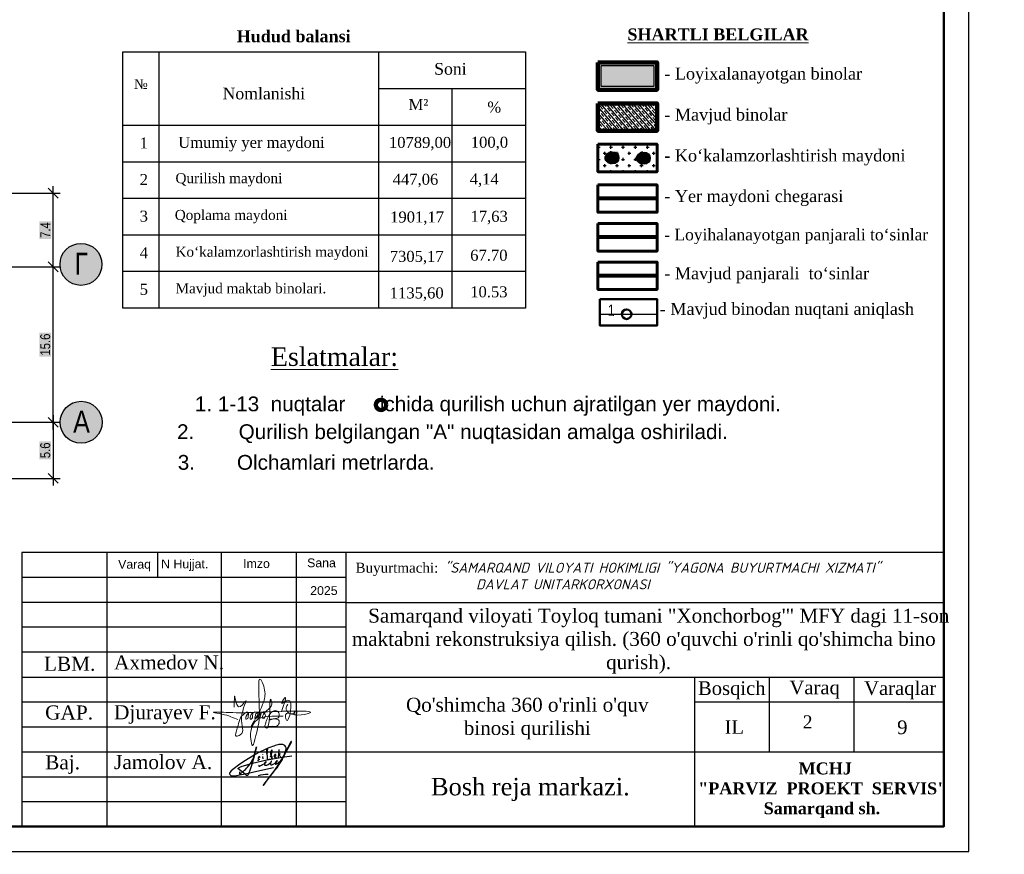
# Model space of a CAD drawing. Header units: millimetres. Extents: x -257011 to 237647566, y 2784933 to 6706507.
# Tile 423 of 451: x 10953897 to 11052691, y 5586750 to 5670544. Entities that reach past the tile are written whole.
import ezdxf

# ---------------------------------------------------------------- set-up
doc = ezdxf.new("R2010")
doc.units = ezdxf.units.MM
doc.header["$LTSCALE"] = 1000
doc.header["$PDMODE"] = 32
doc.header["$PDSIZE"] = 0.3
doc.linetypes.add('ACAD_ISO02W100', pattern=[15, 12, -3])
for name, color, linetype in [('(002) Рамка', 7, 'Continuous'), ('(022) Возд. Линии', 7, 'Continuous'), ('(040) Ограда', 7, 'Continuous'), ('TREE', 74, 'Continuous')]:
    doc.layers.add(name, color=color, linetype=linetype)
doc.layers.add('Та', color=250, linetype='Continuous', lineweight=25)
doc.layers.add('Ф А С А Д', color=250, linetype='Continuous', lineweight=15)
doc.styles.add('arial', font='arial.ttf', dxfattribs={"height": 300})
doc.styles.add('ATTR', font='romans.shx', dxfattribs={"width": 0.8, "height": 0.470416})
doc.styles.add('Roman', font='romans')
doc.styles.get("Standard").update_dxf_attribs({"font": 'ARIALN.TTF'})
doc.styles.add('WMF-Times New Roman0', font='times.ttf')
doc.linetypes.add('FENCELINE1', pattern='A,6.35,-2.54,[133,ltypeshp.shx,S=2.54,R=0,X=-2.54,Y=0],-2.54,25.4', length=36.83)
doc.linetypes.add('KANALIS_K', pattern='A,1,["<",Standard,S=1.8,R=0,X=-0.9,Y=-0.9],3,-1,["К",Standard,S=1.8,R=0,X=-0.9,Y=-0.9],-1,10', length=16)
doc.dimstyles.new('ISO-25_WS', dxfattribs={"dimscale": 141.414141, "dimtxt": 7, "dimasz": 7, "dimexe": 5, "dimexo": 20, "dimgap": 2, "dimtad": 1, "dimdec": 0, "dimdsep": 46, "dimtxsty": 'Standard', "dimblk": 'OBLIQUE', "dimcen": 2.5, "dimdle": 5, "dimclrd": 5, "dimclre": 5, "dimclrt": 5, "dimadec": 0, "dimazin": 0, "dimtfac": 1, "dimtdec": 0, "dimtmove": 0, "dimatfit": 3, "dimldrblk": 'OBLIQUE', "dimfxl": 0, "dimtolj": 1, "dimtzin": 0, "dimlwd": 30, "dimlwe": 30, "dimarcsym": 0})

# ---------------------------------------------------------------- blocks, each defined once
blk = doc.blocks.new('rgsxhy')
at = {"color": 5, "lineweight": 0}
for points in [[(30159764, 9369979), (30160813, 9371961), (30161022, 9373086), (30160642, 9374202), (30160529, 9371279), (30160129, 9368855), (30159952, 9368321), (30159766, 9369571), (30162641, 9370909)], [(30158267, 9371725), (30158292, 9372259), (30158313, 9372715), (30158693, 9371762), (30159294, 9372267), (30158930, 9370820), (30158827, 9369247), (30158463, 9369143), (30158559, 9369856), (30159235, 9371184), (30159510, 9371288), (30159540, 9370947), (30159450, 9370679), (30159339, 9370650), (30159361, 9370924), (30159747, 9371281), (30159933, 9371214), (30159918, 9370984), (30159866, 9370709), (30159740, 9370650), (30159740, 9370910), (30160119, 9371295), (30160364, 9371221), (30160282, 9370791), (30160134, 9370702), (30160156, 9370902), (30160253, 9371169), (30160416, 9371266), (30160624, 9371251), (30160631, 9370947), (30160520, 9370739), (30160416, 9370746), (30160527, 9370999), (30160698, 9371199), (30160869, 9371251), (30161010, 9371117), (30161025, 9370828), (30160854, 9370717), (30160832, 9370976), (30160958, 9371184), (30161196, 9371429), (30161627, 9371986), (30161567, 9372349), (30161322, 9370056), (30161196, 9369857), (30161032, 9369926), (30161078, 9370217), (30161143, 9370464), (30161478, 9371132), (30161961, 9371429), (30162250, 9371221), (30162198, 9370761), (30161687, 9370666), (30161515, 9370590), (30161433, 9370590), (30162154, 9370635), (30162280, 9370516), (30162243, 9370197), (30162028, 9370012), (30161575, 9370012), (30161352, 9370012), (30161322, 9370071)], [(30162509, 9371311), (30162778, 9372539), (30162525, 9372058), (30163079, 9372349), (30162934, 9370564), (30162934, 9371149), (30163657, 9371231), (30163688, 9371396), (30163665, 9371051), (30163845, 9371089), (30163853, 9371329), (30163830, 9370556)], [(30158604, 9370613), (30157190, 9371107), (30156449, 9371260), (30157795, 9371248), (30158983, 9371230), (30160506, 9371280), (30164964, 9371184), (30162988, 9371384), (30162918, 9371683), (30163073, 9372004)]]:
    blk.add_spline(points, degree=3, dxfattribs=at)
blk = doc.blocks.new('nerbgbdtbugbd')
at = {"color": 5, "lineweight": -2}
for points in [[(1301441, -912503, 0.3871926), (1301421, -912608, 0.2468693), (1301462, -912624, 0.1075122), (1301553, -912598, 0.0377408), (1301616, -912557, 0.0432293), (1301738, -912461), (1301856, -912351), (1302009, -912205, 0.002873), (1302157, -912056, 0.0304903), (1302203, -911998, 0.1126937), (1302215, -911961, 0.6840545), (1302174, -911935, 0.0660715), (1302090, -912059, 0.0451978), (1302060, -912132, 0.0768236), (1302054, -912193, 0.068235), (1302080, -912319, 0.2986132), (1302177, -912367, 0.1038757), (1302374, -912300, 0.0290696), (1302528, -912180), (1302675, -912025), (1302798, -911893, 0.130527), (1302852, -911776, 0.0388963), (1302856, -911737, 0.7618556), (1302821, -911725, 0.0798394), (1302802, -911765, 0.0359534), (1302781, -911857, 0.0455744), (1302785, -912031, 0.0426923), (1302803, -912110, 0.3891518), (1302905, -912166, 0.1102897), (1303059, -912099), (1303140, -912029), (1303382, -911802, 0.0334276), (1303470, -911703, 0.0129551), (1303533, -911618, 0.1437243), (1303546, -911557, 0.5877061), (1303484, -911539, 0.0594709), (1303438, -911594, 0.0548384), (1303384, -911702, 0.0606455), (1303353, -911805, 0.0833859), (1303355, -911933, 0.5059841), (1303421, -911960, 0.0746594), (1303641, -911789, 0.0267645), (1303917, -911449, 0.0698425), (1304268, -910626), (1304769, -908938, 0.0913119), (1304777, -908873, 0.6479054), (1304724, -908855, 0.1300148), (1304701, -908893), (1304249, -910540), (1303723, -912034), (1303358, -912864), (1302937, -913765), (1302456, -914865), (1303556, -912632, 0.020305), (1304025, -911521, 0.0510054), (1304177, -910920), (1304280, -910177, 0.0500611), (1304304, -909917, 0.075905), (1304266, -909734, 0.060269), (1304163, -909581, 0.2197754), (1303878, -909436, 0.0807361), (1303465, -909486, 0.0249845), (1303180, -909596, 0.0130385), (1302610, -909917, 0.0239045), (1301788, -910451), (1301162, -910954), (1300713, -911334), (1300164, -911838), (1299536, -912438), (1298972, -913021), (1298525, -913523), (1298224, -913914), (1298110, -914126), (1298090, -914220), (1298104, -914298), (1298155, -914383), (1298291, -914454), (1298501, -914462), (1298825, -914389), (1299321, -914187), (1300019, -913880), (1300989, -913450), (1303222, -912415)], [(1299333, -913786, 0.1774898), (1299290, -913897, 0.0505623), (1299288, -913979, 0.3670195), (1299369, -914060, 0.2132882), (1299452, -914018), (1299738, -913626, 0.0414268), (1300104, -913056), (1300352, -912576, 0.0300362), (1300605, -911758), (1300675, -910352), (1300613, -912033), (1300547, -912628), (1300477, -913257), (1300442, -913499), (1300421, -913685, -0.0299546), (1300383, -913939, -0.3083385), (1300235, -914061, -0.0928663), (1300150, -914038), (1299994, -913962), (1298975, -913460, -0.0731209), (1299122, -913299, -0.0362342), (1299439, -913069), (1299863, -912836), (1300474, -912500), (1301923, -911834), (1302701, -911477), (1303596, -911130), (1304048, -910967), (1305142, -910571)], [(1302164, -911013), (1302123, -910754), (1302096, -910485), (1302088, -910377, 0.9456908), (1301953, -910398, 0.0931758), (1302006, -910763, 0.0597217), (1302186, -911157, -0.0340946), (1302225, -911288, 0.0218114), (1302266, -911544, 0.4516555), (1302407, -911600), (1302580, -911477)], [(1302632, -911206), (1302686, -910890, 0.0310101), (1302691, -910593, 0.0209508), (1302677, -910448, 0.2567522), (1302634, -910391, 0.3121151), (1302582, -910404, 0.0952627), (1302548, -910463, 0.0920883), (1302520, -910679, 0.0708045), (1302568, -910903), (1302690, -911214), (1302722, -911299, 0.1825801), (1302776, -911369, 0.4802348), (1302848, -911325, 0.0467012), (1302849, -911244, 0.1708854), (1302782, -911111, 0.1795677), (1302714, -911101, 0.274631), (1302670, -911163)], [(1301318, -911619, 0.250229), (1301354, -911511, 0.4506148), (1301272, -911473, 0.5095488), (1301192, -911723), (1301276, -911779, -0.1747015), (1301313, -911832, -0.1814843), (1301299, -911884, -0.1121061), (1301133, -912001)], [(1303084, -911166), (1303158, -911060, 0.0403562), (1303221, -910954, 0.2285131), (1303216, -910835, 0.1998977), (1303176, -910809, 0.2428565), (1303076, -910850, 0.1216605), (1303030, -910969, 0.1264383), (1303060, -911097, 0.1064961), (1303128, -911174, 0.1201125), (1303186, -911200, 0.0807957), (1303282, -911200, 0.1696912), (1303389, -911132)], [(1303717, -910580), (1303523, -910848), (1303649, -910833, -0.1393412), (1303753, -910882, -0.0645393), (1303854, -911024)], [(1301637, -913772, -0.0551579), (1302758, -913351)]]:
    blk.add_lwpolyline(points, format="xyb", dxfattribs=at)
for points in [[(1303439, -910141), (1303554, -911111)], [(1301582, -911114), (1301593, -911148)], [(1301653, -911366), (1301732, -911665)]]:
    blk.add_lwpolyline(points, dxfattribs=at)
blk = doc.blocks.new('dhyjfyuk')
for p, q in [((4383414, -1184524), (4383414, -1212024)), ((4475914, -1184524), (4383414, -1184524)), ((4391914, -1184524), (4391914, -1212024)), ((4397013, -1184524), (4397013, -1187024)), ((4403414, -1184524), (4403414, -1212024)), ((4410914, -1184524), (4410914, -1212024)), ((4415914, -1184524), (4415914, -1212024)), ((4475914, -1212024), (4475914, -1184524)), ((4415914, -1187024), (4383414, -1187024)), ((4415914, -1189524), (4383414, -1189524)), ((4415914, -1189524), (4475914, -1189524)), ((4415914, -1192024), (4383414, -1192024)), ((4415914, -1194524), (4383414, -1194524)), ((4383414, -1197024), (4475914, -1197024)), ((4450914, -1212024), (4450914, -1197024)), ((4458414, -1204524), (4458414, -1197024)), ((4466914, -1204524), (4466914, -1197024)), ((4383414, -1199524), (4415914, -1199524)), ((4450914, -1199524), (4475914, -1199524)), ((4383414, -1202024), (4415914, -1202024)), ((4383414, -1204524), (4475914, -1204524)), ((4383414, -1207024), (4415914, -1207024)), ((4383414, -1209524), (4415914, -1209524))]:
    blk.add_line(p, q)
at = {"lineweight": 9, "xscale": 1.125175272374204, "yscale": 1.125175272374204, "zscale": 1.125175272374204}
blk.add_blockref('rgsxhy', (-29528647, -11744878), dxfattribs=at)
at = {"color": 5, "lineweight": 25, "xscale": 0.8159673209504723, "yscale": 0.8159673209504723, "zscale": 0.8159673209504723, "rotation": 348.2281006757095}
blk.add_blockref('nerbgbdtbugbd', (3519502, -260297, -611), dxfattribs=at)
at = {"linetype": 'ACAD_ISO02W100', "lineweight": 5, "ltscale": 70, "char_height": 883.9, "attachment_point": 1, "style": 'arial'}
for s, insert in [('Varaq', (4393061, -1185254)), ('N Hujjat.', (4397374, -1185220)), ('Imzo', (4405607, -1185185)), ('Sana', (4412025, -1185111)), ('2025', (4412332, -1187897))]:
    blk.add_mtext(s, dxfattribs=dict(at, insert=insert))
at = {"style": 'WMF-Times New Roman0'}
for s, insert, char_height, width, attachment_point in [('Buyurtmachi:{\\fISOCPEUR|b0|i1|c204|p34; "SAMARQAND VILOYATI HOKIMLIGI "YAGONA\\fISOCPEUR|b0|i1|c0|p34; \\fISOCPEUR|b0|i1|c204|p34;BUYURTMACHI XIZMATI" \\fISOCPEUR|b0|i1|c0|p34;\\P                   \\fISOCPEUR|b0|i1|c204|p34;DAVLAT UNITARKORXONASI}', (4416879, -1186878, 105406), 1000, 59035.39, 4), ('\\pi3453.25486;Samarqand viloyati Toyloq tumani "Хоnсhоrbоg\'" МFY dagi 11-son \\P\\pi1816.32378;maktabni rekonstruksiya qilish. (360 o\'quvchi o\'rinli qo\'shimcha bino \\P\\pi27327.21058;qurish).', (4414694, -1193420), 1400, 60812.6, 4), ('Axmedov N.', (4392650, -1194845), 1414.3, 17081.22, 1), ("\\pt12184.088;Qo'shimcha 360 o'rinli o'quv binosi qurilishi", (4434117, -1199099), 1400, 29815.79, 2), ('Djurayev F.', (4392650, -1199845), 1414.29, 17081.22, 1), ('Jamolov A.', (4392650, -1204845), 1414.3, 17081.22, 1), ('\\pi12888.864;{\\fTimes New Roman|b1|i0|c204|p18;\\C0;MCHJ\\P\\pi2815.884;"PARVIZ  PROEKT  SERVIS"\\P\\pi9383.364;Samarqand sh.\\C256; }', (4448452, -1205594), 1200, 29788.7, 1)]:
    blk.add_mtext(s, dxfattribs=dict(at, insert=insert, char_height=char_height, width=width, attachment_point=attachment_point))
at = {"width": 6256.98, "attachment_point": 1}
for s, insert, char_height in [('{\\fTimes New Roman|b0|i0|c204|p18;\\C1;LBM.}', (4385613, -1194981), 1414.29), ('{\\fTimes New Roman|b0|i0|c204|p18;Bosqich}', (4451239, -1197449), 1370.37), ('{\\fTimes New Roman|b0|i0|c204|p18;Varaq}', (4460421, -1197383), 1370.37), ('{\\fTimes New Roman|b0|i0|c204|p18;Varaqlar}', (4467912, -1197449), 1370.37), ('{\\fTimes New Roman|b0|i0|c0|p18;\\C1;GAP\\fTimes New Roman|b0|i0|c204|p18;.}', (4385736, -1199872), 1414.29), ('{\\fTimes New Roman|b0|i0|c204|p18;IL}', (4453907, -1201350), 1370.37), ('{\\fTimes New Roman|b0|i0|c0|p18;9}', (4471227, -1201380), 1370.37), ('{\\fTimes New Roman|b0|i0|c204|p18;\\C1;Baj.}', (4385736, -1204872), 1414.29)]:
    blk.add_mtext(s, dxfattribs=dict(at, insert=insert, char_height=char_height))
blk = doc.blocks.new('16')
h = blk.add_hatch(color=256)
h.dxf.hatch_style = 1
h.set_gradient(color1=(153, 204, 102), one_color=1, tint=1, name='SPHERICAL')
h.paths.add_polyline_path([(16382639, 10776741, 1), (16386324, 10776741, 1)])
blk.add_circle((16384481, 10776741), 1842)
at = {"layer": 'TREE'}
for p, q in [((16383208, 10777476), (16382886, 10777662)), ((16383317, 10777634), (16383020, 10777862)), ((16383442, 10777780), (16383179, 10778043)), ((16383584, 10777909), (16383360, 10778202)), ((16384481, 10776741), (16383384, 10777583)), ((16384481, 10776741), (16383504, 10777717)), ((16383746, 10778014), (16383560, 10778336)), ((16384481, 10776741), (16383643, 10777834)), ((16384481, 10776741), (16383791, 10777937)), ((16384102, 10778156), (16384005, 10778520)), ((16384481, 10776741), (16384124, 10778075)), ((16384290, 10778196), (16384241, 10778567)), ((16384481, 10776741), (16384302, 10778103)), ((16384481, 10778583), (16384481, 10778214)), ((16384481, 10778122), (16384481, 10776741)), ((16384481, 10776741), (16384661, 10778103)), ((16384481, 10776741), (16385172, 10777937)), ((16384481, 10776741), (16385320, 10777834)), ((16384481, 10776741), (16385458, 10777717)), ((16384673, 10778196), (16384722, 10778567)), ((16384938, 10778583), (16385310, 10778583)), ((16385044, 10778100), (16385186, 10778442)), ((16385074, 10778491), (16385524, 10778491)), ((16385282, 10778398), (16385700, 10778398)), ((16385378, 10777909), (16385603, 10778202)), ((16385450, 10778306), (16385862, 10778306)), ((16385595, 10778214), (16385999, 10778214)), ((16385646, 10777634), (16385943, 10777862)), ((16385701, 10778122), (16386115, 10778122)), ((16385755, 10777476), (16386077, 10777662)), ((16385799, 10778030), (16386226, 10778030)), ((16385881, 10777938), (16386324, 10777938)), ((16385956, 10777846), (16386436, 10777846)), ((16386517, 10777754), (16386019, 10777754)), ((16386085, 10777662), (16386598, 10777662)), ((16386124, 10777569), (16386671, 10777569)), ((16382639, 10776741), (16383008, 10776741)), ((16383020, 10776933), (16382655, 10776981)), ((16383020, 10776548), (16382655, 10776500)), ((16383056, 10777122), (16382702, 10777217)), ((16383119, 10777305), (16382780, 10777445)), ((16383119, 10776176), (16382780, 10776036)), ((16383208, 10776005), (16382886, 10775819)), ((16383317, 10775847), (16383020, 10775619)), ((16384481, 10776741), (16383100, 10776741)), ((16384481, 10776741), (16383114, 10776920)), ((16384481, 10776741), (16383114, 10776561)), ((16384481, 10776741), (16383147, 10777098)), ((16384481, 10776741), (16383207, 10777268)), ((16384481, 10776741), (16383207, 10776213)), ((16384481, 10776741), (16383285, 10777431)), ((16384481, 10776741), (16383285, 10776050)), ((16383584, 10775572), (16383360, 10775279)), ((16384481, 10776741), (16383384, 10775898)), ((16384481, 10776741), (16383504, 10775764)), ((16383746, 10775467), (16383560, 10775145)), ((16384481, 10776741), (16383643, 10775648)), ((16383918, 10775381), (16383776, 10775039)), ((16384481, 10776741), (16383791, 10775544)), ((16384481, 10776741), (16383956, 10775471)), ((16384102, 10775325), (16384005, 10774961)), ((16384481, 10776741), (16384124, 10775406)), ((16384481, 10776741), (16385678, 10777431)), ((16384481, 10776741), (16385816, 10777098)), ((16384481, 10776741), (16385848, 10776920)), ((16384481, 10776741), (16385863, 10776741)), ((16384481, 10776741), (16385458, 10775764)), ((16384481, 10776741), (16385816, 10776383)), ((16384481, 10776741), (16385678, 10776050)), ((16384481, 10776741), (16385848, 10776561)), ((16384481, 10776741), (16385320, 10775648)), ((16384481, 10776741), (16385172, 10775544)), ((16384481, 10776741), (16384839, 10775406)), ((16384481, 10776741), (16385007, 10775471)), ((16384481, 10776741), (16384661, 10775378)), ((16384481, 10775359), (16384481, 10776741)), ((16384481, 10774898), (16384481, 10775267)), ((16384673, 10775285), (16384722, 10774914)), ((16384861, 10775325), (16384958, 10774961)), ((16384868, 10774898), (16385306, 10774898)), ((16385044, 10775381), (16385186, 10775039)), ((16385511, 10774991), (16385058, 10774991)), ((16385217, 10775467), (16385402, 10775145)), ((16385310, 10775083), (16385695, 10775083)), ((16385378, 10775572), (16385603, 10775279)), ((16385849, 10775175), (16385446, 10775175)), ((16385521, 10775701), (16385784, 10775438)), ((16385587, 10775267), (16385995, 10775267)), ((16385646, 10775847), (16385943, 10775619)), ((16386119, 10775359), (16385697, 10775359)), ((16385755, 10776005), (16386077, 10775819)), ((16385795, 10775451), (16386230, 10775451)), ((16385844, 10776176), (16386183, 10776036)), ((16386333, 10775543), (16385881, 10775543)), ((16385907, 10777122), (16386261, 10777217)), ((16385942, 10776548), (16386308, 10776500)), ((16386324, 10776741), (16385955, 10776741)), ((16385956, 10775635), (16386427, 10775635)), ((16386517, 10775727), (16386023, 10775727)), ((16386081, 10775819), (16386603, 10775819)), ((16386680, 10775912), (16386132, 10775912)), ((16386744, 10777477), (16386171, 10777477)), ((16386171, 10776004), (16386744, 10776004)), ((16386812, 10777385), (16386207, 10777385)), ((16386812, 10776096), (16386211, 10776096)), ((16386238, 10777293), (16386872, 10777293)), ((16386242, 10776188), (16386872, 10776188)), ((16386928, 10776280), (16386262, 10776280)), ((16386924, 10777201), (16386269, 10777201)), ((16386285, 10776372), (16386975, 10776372)), ((16386289, 10777109), (16386975, 10777109)), ((16387013, 10777017), (16386304, 10777017)), ((16387005, 10776464), (16386305, 10776464)), ((16386313, 10776556), (16387035, 10776556)), ((16386316, 10776925), (16387043, 10776925)), ((16387056, 10776833), (16386320, 10776833)), ((16387056, 10776648), (16386324, 10776648)), ((16386328, 10776741), (16387065, 10776741))]:
    blk.add_line(p, q, dxfattribs=at)
at = {"layer": 'TREE', "style": 'ATTR', "width": 0.8, "flags": 9}
blk.add_attdef('ESTCODE', (16384481, 10776741), '', height=21.5, dxfattribs=at)
blk = doc.blocks.new('_Oblique')
at = {"color": 0, "linetype": 'ByBlock', "lineweight": -2}
blk.add_line((-0.5, -0.5), (0.5, 0.5), dxfattribs=at)
blk = doc.blocks.new('*D1652')
at = {"color": 5, "lineweight": 30, "ltscale": 1000, "transparency": 16777216}
for p, q in [((10957250, 5629416), (10957250, 5646430)), ((10940230, 5645723), (10957957, 5645723)), ((10940230, 5630123), (10957957, 5630123))]:
    blk.add_line(p, q, dxfattribs=at)
at = {"layer": 'Defpoints', "color": 0, "lineweight": 50, "ltscale": 1000, "transparency": 16777216}
for p in [(10937402, 5645723), (10957250, 5645723), (10937402, 5630123)]:
    blk.add_point(p, dxfattribs=at)
at = {"color": 5, "lineweight": 30, "ltscale": 1000, "transparency": 16777216, "xscale": 989.89898989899, "yscale": 989.89898989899, "zscale": 989.89898989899}
for p, rotation in [((10957250, 5645723), 90), ((10957250, 5630123), 270)]:
    blk.add_blockref('_Oblique', p, dxfattribs=dict(at, rotation=rotation))
at = {"color": 5, "lineweight": 50, "ltscale": 1000, "transparency": 16777216, "insert": (10956462, 5637923), "char_height": 989.9, "attachment_point": 5, "rotation": 90, "bg_fill": 1, "box_fill_scale": 1.1, "bg_fill_color": 255, "bg_fill_transparency": 0}
blk.add_mtext('\\A1;15.6', dxfattribs=at)
blk = doc.blocks.new('*D1722')
at = {"color": 5, "lineweight": 30, "ltscale": 1000, "transparency": 16777216}
for p, q in [((10942843, 5653127), (10957957, 5653127)), ((10957250, 5645016), (10957250, 5653835)), ((10940230, 5645723), (10957957, 5645723))]:
    blk.add_line(p, q, dxfattribs=at)
at = {"layer": 'Defpoints', "color": 0, "lineweight": 50, "ltscale": 1000, "transparency": 16777216}
for p in [(10940015, 5653127), (10957250, 5653127), (10937402, 5645723)]:
    blk.add_point(p, dxfattribs=at)
at = {"color": 5, "lineweight": 30, "ltscale": 1000, "transparency": 16777216, "xscale": 989.89898989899, "yscale": 989.89898989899, "zscale": 989.89898989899}
for p, rotation in [((10957250, 5653127), 90), ((10957250, 5645723), 270)]:
    blk.add_blockref('_Oblique', p, dxfattribs=dict(at, rotation=rotation))
at = {"color": 5, "lineweight": 50, "ltscale": 1000, "transparency": 16777216, "insert": (10956472, 5649425), "char_height": 989.9, "attachment_point": 5, "rotation": 90, "bg_fill": 1, "box_fill_scale": 1.1, "bg_fill_color": 255, "bg_fill_transparency": 0}
blk.add_mtext('\\A1;7.4', dxfattribs=at)
blk = doc.blocks.new('*D1653')
at = {"color": 5, "lineweight": 30, "ltscale": 1000, "transparency": 16777216}
for p, q in [((10957250, 5630830), (10957250, 5623786)), ((10940230, 5630123), (10957957, 5630123)), ((10935886, 5624493), (10957957, 5624493))]:
    blk.add_line(p, q, dxfattribs=at)
at = {"layer": 'Defpoints', "color": 0, "lineweight": 50, "ltscale": 1000, "transparency": 16777216}
for p in [(10937402, 5630123), (10933058, 5624493), (10957250, 5624493)]:
    blk.add_point(p, dxfattribs=at)
at = {"color": 5, "lineweight": 30, "ltscale": 1000, "transparency": 16777216, "xscale": 989.89898989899, "yscale": 989.89898989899, "zscale": 989.89898989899}
for p, rotation in [((10957250, 5630123), 90), ((10957250, 5624493), 270)]:
    blk.add_blockref('_Oblique', p, dxfattribs=dict(at, rotation=rotation))
at = {"color": 5, "lineweight": 50, "ltscale": 1000, "transparency": 16777216, "insert": (10956462, 5627308), "char_height": 989.9, "attachment_point": 5, "rotation": 90, "bg_fill": 1, "box_fill_scale": 1.1, "bg_fill_color": 255, "bg_fill_transparency": 0}
blk.add_mtext('\\A1;5.6', dxfattribs=at)

msp = doc.modelspace()

# ---------------------------------------------------------------- hatches: boundary and pattern name
at = {"layer": '(040) Ограда', "linetype": 'KANALIS_K', "ltscale": 1000}
h = msp.add_hatch(color=256, dxfattribs=at)
h.set_gradient(color1=(255, 0, 0), color2=(209, 0, 0), one_color=1, tint=0.41, name='INVSPHERICAL')
h.paths.add_polyline_path([(11017533.753, 5665935.916), (11012244.766, 5665935.916), (11012244.766, 5663828.861), (11017533.753, 5663828.861)])
at = {"lineweight": 15, "true_color": 0x8c9ba1}
h = msp.add_hatch(dxfattribs=at)
h.set_pattern_fill('JIS_LC_20', color=252, scale=5.3)
h.set_pattern_definition([(45, (6816900.1, 6810363.82), (-74.9533188, 74.9533188), []), (45, (6816902.22, 6810363.82), (-74.9533188, 74.9533188), [])])
h.paths.add_polyline_path([(10949054.912, 5609589.175), (10869324.642, 5613525.194, -0.371625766), (10865934.427, 5617156.727), (10864382.699, 5679180.908), (10862393.585, 5697860.448), (10860440.595, 5708244.362, -0.454020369), (10865299.559, 5714779.951), (10956571.286, 5714163.694), (10956533.003, 5717464.867), (10862970.379, 5718777.002), (10857027.402, 5720477.258), (10855567.986, 5725561.65), (10850974.633, 5724061.49), (10854690.613, 5711602.332), (10857772.591, 5697164.426), (10859791.032, 5678467.115), (10860513.541, 5658523.631), (10857383.359, 5657416.739), (10854734.77, 5657464.858), (10854493.998, 5653807.257), (10858202.033, 5653759.139), (10860812.146, 5653067.301), (10861209.661, 5601080.872), (10866159.982, 5601003.584), (10866184.097, 5606238.709, -0.403368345), (10868276.08, 5608600.33), (10948872.214, 5604512.549)])
h = msp.add_hatch()
h.set_pattern_fill('JIS_STN_1E', color=252, scale=409.261234, angle=265.68321321, style=0)
h.set_pattern_definition([(310.683213, (5893286, 4905538.13), (310.353172, 266.78768), []), (310.683213, (5893264.28, 4905250.4), (310.353172, 266.78768), [409.261234, -204.630617])])
h.paths.add_polyline_path([(11017855.584, 5662144.271), (11011922.935, 5662144.271), (11011922.935, 5659393.556), (11017855.584, 5659393.556)])
h = msp.add_hatch()
h.set_pattern_fill('CROSS', color=94, scale=2455.567402, style=0)
h.set_pattern_definition([(0, (-602775040.5, -125812724.94), (613.89185054, 613.89185054), [306.9459253, -920.8377758]), (90, (-602774887, -125812878.4), (-613.89185054, 613.89185054), [306.9459253, -920.8377758])])
h.paths.add_polyline_path([(11017855.584, 5658035.724), (11011922.935, 5658035.724), (11011922.935, 5655285.009), (11017855.584, 5655285.009)])
at = {"lineweight": 30}
h = msp.add_hatch(color=256, dxfattribs=at)
h.set_gradient(color1=(255, 255, 255), one_color=1, tint=1)
h.paths.add_polyline_path([(10960205.509, 5648077.222, 1), (10959888.57, 5643878.52, 1)])
h = msp.add_hatch(color=256, dxfattribs=at)
h.set_gradient(color1=(255, 255, 255), one_color=1, tint=1)
h.paths.add_polyline_path([(10960221.031, 5632222.045, 1), (10959904.092, 5628023.344, 1)])

# ---------------------------------------------------------------- linework, layer by layer
at = {"layer": '(002) Рамка', "color": 1, "linetype": 'FENCELINE1', "lineweight": 80, "ltscale": 0.1}
msp.add_line((11017855.584, 5648693.744), (11011922.935, 5648693.744), dxfattribs=at)
at = {"layer": '(002) Рамка', "color": 14, "linetype": 'FENCELINE1', "lineweight": 80, "ltscale": 0.1}
msp.add_line((11017855.584, 5644835.667), (11011922.935, 5644835.667), dxfattribs=at)
at = {"layer": '(022) Возд. Линии', "color": 6, "linetype": 'Continuous', "lineweight": 140}
msp.add_circle((10990151.644, 5631872.848, 0), 521.317, dxfattribs=at)
at = {"color": 1, "linetype": 'FENCELINE1', "lineweight": 80, "ltscale": 250}
msp.add_line((11017855.584, 5652587.603), (11011922.935, 5652587.603), dxfattribs=at)
at = {"color": 222, "lineweight": 30}
msp.add_line((11012111.859, 5640970.242), (11017855.584, 5640970.242), dxfattribs=at)
at = {"color": 5}
msp.add_lwpolyline([(10839128.298, 5587042.71), (11049128.298, 5587042.71), (11049128.298, 5735542.71), (10839128.298, 5735542.71)], close=True, dxfattribs=at)
at = {"lineweight": 120}
msp.add_lwpolyline([(11011922.935, 5666257.746), (11017855.584, 5666257.746), (11017855.584, 5663507.031), (11011922.935, 5663507.031)], close=True, dxfattribs=at)
at = {"lineweight": 30}
msp.add_lwpolyline([(11012244.766, 5665935.916), (11017533.753, 5665935.916), (11017533.753, 5663828.861), (11012244.766, 5663828.861)], close=True, dxfattribs=at)
at = {"lineweight": 106}
msp.add_lwpolyline([(11011922.935, 5662144.271), (11017855.584, 5662144.271), (11017855.584, 5659393.556), (11011922.935, 5659393.556)], close=True, dxfattribs=at)
at = {"lineweight": 60}
for points in [[(11011922.935, 5658035.724), (11017855.584, 5658035.724), (11017855.584, 5655285.009), (11011922.935, 5655285.009)], [(11011922.935, 5653962.96), (11017855.584, 5653962.96), (11017855.584, 5651212.245), (11011922.935, 5651212.245)], [(11011922.935, 5650069.101), (11017855.584, 5650069.101), (11017855.584, 5647318.386), (11011922.935, 5647318.386)], [(11011922.935, 5646211.025), (11017855.584, 5646211.025), (11017855.584, 5643460.309), (11011922.935, 5643460.309)]]:
    msp.add_lwpolyline(points, close=True, dxfattribs=at)
at = {"lineweight": 50}
msp.add_lwpolyline([(11012111.859, 5642490.804), (11017855.584, 5642490.804), (11017855.584, 5639827.685), (11012111.859, 5639827.685)], close=True, dxfattribs=at)
at = {"color": 162, "lineweight": 30}
for centre in [(10960047.04, 5645977.871), (10960062.561, 5630122.695)]:
    msp.add_circle(centre, 2105.323, dxfattribs=at)
at = {"color": 222, "lineweight": 50}
msp.add_circle((11014794.798, 5640970.242), 478.858, dxfattribs=at)
at = {"layer": 'Та', "lineweight": 30}
for p, q in [((10964229.057, 5667303.416), (11004637.902, 5667303.416)), ((10964229.057, 5641588.697), (10964229.057, 5667303.416)), ((10967902.588, 5641588.697), (10967902.588, 5667303.416)), ((10989943.776, 5641588.697), (10989943.776, 5667303.416)), ((11004637.902, 5667303.416), (11004637.902, 5641588.697)), ((10989943.776, 5663629.885), (11004637.902, 5663629.885)), ((10997290.839, 5641588.697), (10997290.839, 5663629.885)), ((10964229.057, 5659956.353), (11004637.902, 5659956.353)), ((10964229.057, 5656282.822), (11004637.902, 5656282.822)), ((10964229.057, 5652609.291), (11004637.902, 5652609.291)), ((10964229.057, 5648935.759), (11004637.902, 5648935.759)), ((11004637.902, 5645262.228), (10964229.057, 5645262.228)), ((11004637.902, 5641588.697), (10964229.057, 5641588.697))]:
    msp.add_line(p, q, dxfattribs=at)
at = {"layer": 'Ф А С А Д', "color": 5, "lineweight": 50}
msp.add_lwpolyline([(10849128.298, 5589542.71), (11046628.298, 5589542.71), (11046628.298, 5733042.71), (10849128.298, 5733042.71)], close=True, dxfattribs=at)

# ---------------------------------------------------------------- block references
at = {"layer": '(002) Рамка', "lineweight": 50}
msp.add_blockref('dhyjfyuk', (6570714.153, 6801567.003), dxfattribs=at)
at = {"color": 99, "true_color": 0x153819, "xscale": 0.3289026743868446, "yscale": 0.3289026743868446, "zscale": 0.3289026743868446, "rotation": 180.2062771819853}
for p in [(16389522.515, 9220545.915), (16392665.149, 9220511.734)]:
    msp.add_blockref('16', p, dxfattribs=at)

# ---------------------------------------------------------------- texts
at = {"color": 1, "lineweight": 15, "insert": (11014875.911, 5669665.209), "char_height": 1200, "attachment_point": 1}
msp.add_mtext('{\\fTimes New Roman|b1|i0|c204|p18;\\L\\C256;SHARTLI BELGILAR}', dxfattribs=at)
at = {"color": 7, "lineweight": 30, "attachment_point": 1}
for s, insert, char_height, width in [('\\pi2351.83787;{\\fTimes New Roman|b0|i0|c204|p18;\\C256;Qurilish         \\P\\pi2708.16847;  hajmi\\P\\pi3422.97631;   m³}', (9898904.831, 5668174.174), 939.4258, 8914.89017), ('\\pi548.6967;{\\fTimes New Roman|b0|i0|c204|p18;\\C256;Umumiy\\P\\pi602.54266;maydoni \\P\\pi2155.2706;m2}', (9893486.295, 5666197.985), 939.4258, 6013.9701), ('\\pi2351.83787;{\\fTimes New Roman|b0|i0|c204|p18;\\C256;Qurilish         \\P\\pi2708.16847;  hajmi\\P\\pi3422.97631;   m³}', (10023472.52, 5631839.087), 998.43257, 9474.84803), ('\\pi583.16117;{\\fTimes New Roman|b0|i0|c204|p18;\\C256;Umumiy\\P\\pi640.38928;maydoni \\P\\pi2290.64644;m2}', (10017713.637, 5629738.77), 998.43257, 6391.71675)]:
    msp.add_mtext(s, dxfattribs=dict(at, insert=insert, char_height=char_height, width=width))
at = {"color": 250, "linetype": 'Continuous', "lineweight": 5, "ltscale": 70, "width": 130779.04008, "attachment_point": 1}
for s, insert, char_height in [('{\\fTimes New Roman|b0|i0|c204|p18;- Loyixalanayotgan binolar}', (11018575.491, 5665735.95), 1206.86493), ('{\\fTimes New Roman|b0|i0|c204|p18;- Mavjud binolar}', (11018575.491, 5661622.476), 1206.86493), ('{\\fTimes New Roman|b0|i0|c204|p18;- Ko‘kalamzorlashtirish maydoni}', (11018575.491, 5657513.929), 1206.86493), ('{\\fTimes New Roman|b0|i0|c204|p18;- Yer maydoni chegarasi}', (11018575.491, 5653441.165), 1206.86493), ('{\\fTimes New Roman|b0|i0|c204|p18;- \\fTimes New Roman|b0|i0|c0|p18;Loyihalanayotgan p\\fTimes New Roman|b0|i0|c204|p18;anjarali\\fTimes New Roman|b0|i0|c0|p18; \\fTimes New Roman|b0|i0|c204|p18;to‘sinlar}', (11018575.491, 5649547.306), 1158.331444), ('{\\fTimes New Roman|b0|i0|c204|p18;- \\fTimes New Roman|b0|i0|c0|p18;Mavjud p\\fTimes New Roman|b0|i0|c204|p18;anjarali  to‘sinlar}', (11018575.491, 5645689.229), 1206.864931), ('{\\fTimes New Roman|b0|i0|c0|p18;- \\fTimes New Roman|b0|i0|c204|p18;Mavjud bino\\fTimes New Roman|b0|i0|c0|p18;dan\\fTimes New Roman|b0|i0|c204|p18; nuqta\\fTimes New Roman|b0|i0|c0|p18;ni aniqlash}', (11018120.413, 5642111.696), 1206.864931)]:
    msp.add_mtext(s, dxfattribs=dict(at, insert=insert, char_height=char_height))
at = {"color": 1, "lineweight": 30, "insert": (11013620.067, 5641937.324), "char_height": 1128.2114, "width": 657.37287, "attachment_point": 3, "rotation": 359.24377899}
msp.add_mtext('{\\C222;1}', dxfattribs=at)
at = {"lineweight": 15, "insert": (10979101.496, 5637639.189, 0), "char_height": 2969.28372, "width": 170243.04174, "attachment_point": 1}
msp.add_mtext('{\\fTimes New Roman|b0|i0|c204|p18;\\H0.625x;\\L\\C1;Eslatmalar:}', dxfattribs=at)
at = {"style": 'Roman'}
for s, insert, char_height, width, attachment_point in [('{\\fArial|b0|i0|c204|p34;1.^I1-\\fArial|b0|i0|c0|p34;13  \\fArial|b0|i0|c204|p34;nuqtalar      ichida qurilish uchun\\fArial|b0|i0|c0|p34; \\fArial|b0|i0|c204|p34;ajratilgan yer maydoni.}', (11000865.27, 5631747.074, 0), 1484.641859, 67723.64579, 5), ('\\pi18148.64809,t23754.26974,93492.78231;{\\fArial|b0|i0|c0|p34;2.^I \\fArial|b0|i0|c204|p34;Qurilish belgilangan "A" nuqtasidan amalga oshiriladi.}', (10951535.414, 5628954.623), 1484.641859, 79822.57247, 4), ('{\\fArial|b0|i0|c204|p34;3.^IOlchamlari metrlarda.}', (10969755.28, 5626089.899, 0), 1484.64186, 74414.58139, 4)]:
    msp.add_mtext(s, dxfattribs=dict(at, insert=insert, char_height=char_height, width=width, attachment_point=attachment_point))
at = {"attachment_point": 5}
for s, insert, char_height in [('{\\fTimes New Roman|b0|i0|c0|p18;2}', (11032962.673, 5600045.768), 1300), ('{\\fTimes New Roman|b0|i0|c204|p18;Bosh reja markazi\\fTimes New Roman|b0|i0|c0|p18;.}', (11005134.039, 5593257.541), 1754.31652)]:
    msp.add_mtext(s, dxfattribs=dict(at, insert=insert, char_height=char_height))
at = {"layer": 'Та'}
for s, insert, char_height, width, attachment_point in [('{\\fTimes New Roman|b1|i0|c204|p18;Hudud balansi}', (10975668.686, 5669478.457), 1200, 20311.27049, 1), ('{\\fTimes New Roman|b0|i0|c204|p18;Soni}', (10995486.368, 5666195.412), 1175.53003, 10298.28562, 1), ('{\\fTimes New Roman|b0|i0|c204|p18; \\fTimes New Roman|b0|i0|c204|p0;\\H0.875x;№\\fTimes New Roman|b0|i0|c204|p18;\\H1.143x; }', (10964944.439, 5664563.233), 1102.059404, 10298.28562, 1), ('{\\fTimes New Roman|b0|i0|c204|p18;Nomlanishi}', (10974256.781, 5663721.338), 1175.53003, 10298.28562, 1), ('{\\fTimes New Roman|b0|i0|c204|p18;М²}', (10992914.803, 5662574.74), 1102.0594, 4376.03594, 1), ('{\\fTimes New Roman|b0|i0|c204|p18;%}', (11000817.354, 5662320.115), 1102.0594, 3820.5479, 1), ('{\\fTimes New Roman|b0|i0|c204|p18;1}', (10965937.69, 5658718.767), 1102.0594, 7886.07545, 1), ('{\\fTimes New Roman|b0|i0|c204|p18; Umumiy yer maydoni}', (10969386.916, 5658780.002), 1102.0594, 16483.14864, 1), ('{\\fTimes New Roman|b0|i0|c0|p18;10789\\fTimes New Roman|b0|i0|c204|p18;,\\fTimes New Roman|b0|i0|c0|p18;00}', (10990946.06, 5658769.603), 1102.059404, 6344.77888, 1), ('{\\fTimes New Roman|b0|i0|c204|p18;100,0}', (10999159.031, 5658791.945), 1102.0594, 5478.87059, 1), ('{\\fTimes New Roman|b0|i0|c204|p18;2}', (10965937.69, 5655045.236), 1102.0594, 7886.07545, 1), ('{\\fTimes New Roman|b0|i0|c204|p18;Qurilish maydoni}', (10969528.772, 5655139.667), 1010.22112, 14680.39155, 1), ('{\\fTimes New Roman|b0|i0|c0|p18;447\\fTimes New Roman|b0|i0|c204|p18;,\\fTimes New Roman|b0|i0|c0|p18;06}', (10991322.943, 5655072.843), 1102.059404, 5967.89572, 1), ('{\\fTimes New Roman|b0|i0|c0|p18;4\\fTimes New Roman|b0|i0|c204|p18;,\\fTimes New Roman|b0|i0|c0|p18;14}', (10999048.092, 5655099.658), 1102.059404, 5589.80934, 1), ('{\\fTimes New Roman|b0|i0|c204|p18;3}', (10965937.69, 5651371.705), 1102.0594, 7886.07545, 1), ('{\\fTimes New Roman|b0|i0|c204|p18;Qoplama maydoni}', (10969457.846, 5651448.394), 1010.22112, 13162.53057, 1), ('{\\fTimes New Roman|b0|i0|c0|p18;1901,17}', (10991063.931, 5651286.71), 1102.0594, 5887.42622, 1), ('{\\fTimes New Roman|b0|i0|c0|p18;17,63}', (10999128.568, 5651353.508), 1102.0594, 5509.33358, 1), ('{\\C162;Г}', (10960083.067, 5647141.093), 2200, 5978.76596, 2), ('{\\fTimes New Roman|b0|i0|c204|p18;4}', (10965937.69, 5647698.173), 1102.0594, 7886.07545, 1), ('{\\fTimes New Roman|b0|i0|c204|p18;Ko‘kalamzorlashtirish maydoni}', (10969528.772, 5647750.518), 1010.22112, 19655.06937, 1), ('{\\fTimes New Roman|b0|i0|c0|p18;7305,17}', (10991027.878, 5647333.548), 1102.0594, 6262.96098, 1), ('{\\fTimes New Roman|b0|i0|c0|p18;67\\fTimes New Roman|b0|i0|c204|p18;.\\fTimes New Roman|b0|i0|c0|p18;70}', (10999101.737, 5647446.117), 1102.059404, 5536.1651, 1), ('{\\fTimes New Roman|b0|i0|c0|p18;Mavjud maktab binolari.}', (10969528.772, 5644076.986), 1010.22112, 19655.06937, 1), ('{\\fTimes New Roman|b0|i0|c0|p18;5}', (10965937.69, 5644024.642), 1102.0594, 7886.07545, 1), ('{\\fTimes New Roman|b0|i0|c0|p18;1135,60}', (10991027.878, 5643660.016), 1102.0594, 6262.96098, 1), ('{\\fTimes New Roman|b0|i0|c0|p18;10\\fTimes New Roman|b0|i0|c204|p18;.\\fTimes New Roman|b0|i0|c0|p18;53}', (10999101.737, 5643772.585), 1102.059404, 5536.1651, 1), ('{\\C162;A}', (10960098.588, 5631285.916), 2200, 5978.76596, 2), ('\\pi603.175;{\\fTimes New Roman|b0|i0|c0|p18;S=1160\\fTimes New Roman|b0|i0|c204|p18;,\\fTimes New Roman|b0|i0|c0|p18;0  \\fTimes New Roman|b0|i0|c204|p18;бетон}', (10886414.739, 5629981.157), 500, 6344.77888, 1)]:
    msp.add_mtext(s, dxfattribs=dict(at, insert=insert, char_height=char_height, width=width, attachment_point=attachment_point))

# ---------------------------------------------------------------- dimensions: what is measured, and where the dimension line sits
at = {"lineweight": 50, "ltscale": 1000}
for base, p1, p2, text, picture, middle in [((10957250.167, 5653127.495), (10937401.617, 5645722.695), (10940015.102, 5653127.495), '7.4', '*D1722', (10956472.389, 5649425.095)), ((10957250.167, 5645722.695), (10937401.617, 5630122.695), (10937401.617, 5645722.695), '15.6', '*D1652', (10956461.923, 5637922.695)), ((10957250.167, 5624492.932), (10937401.617, 5630122.695), (10933057.743, 5624492.932), '5.6', '*D1653', (10956461.923, 5627307.813))]:
    dim = msp.add_linear_dim(base=base, p1=p1, p2=p2, angle=90, text=text, dimstyle='ISO-25_WS', override={"dimtmove": 1, "dimtfill": 2, "dimtfillclr": 255}, dxfattribs=at)
    dim.commit()
    dim.dimension.update_dxf_attribs({"geometry": picture, "text_midpoint": middle})

doc.saveas('drawing.dxf')
